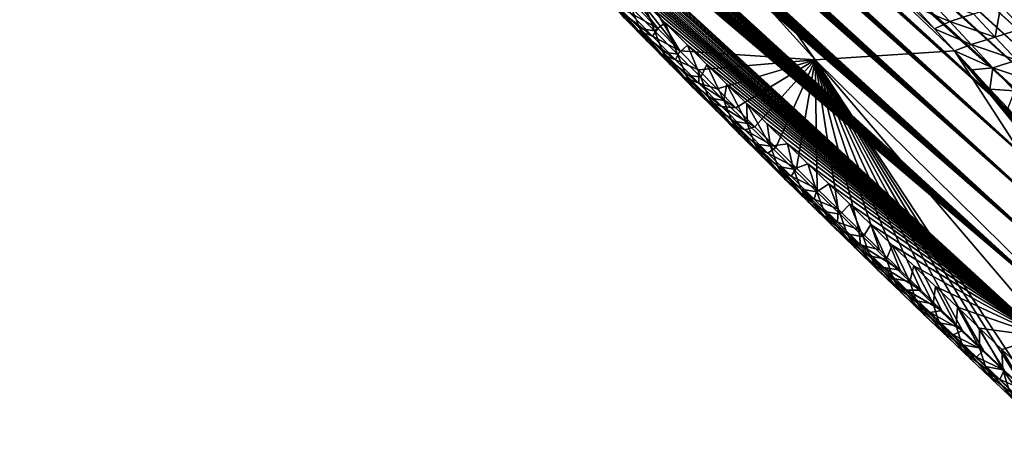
# Model space of a CAD drawing. Header units: metres. Extents: x -82 to 82, y -313 to 40.
# Tile 253 of 405: x 39.8 to 49.94, y -61.01 to -56.52. Entities that reach past the tile are written whole.
import ezdxf

# ---------------------------------------------------------------- set-up
doc = ezdxf.new("R2010")
doc.units = ezdxf.units.M
doc.layers.add('solid_505278_SW0001_CCC', color=7, linetype='CONTINUOUS')

msp = doc.modelspace()

# ---------------------------------------------------------------- linework, layer by layer
at = {"layer": 'solid_505278_SW0001_CCC'}
for points in [[(61.574398, -56.801018, 54.499481), (40.59182, -37.991871, 35.801823), (40.66114, -37.770191, 35.603367)], [(62.152195, -56.492603, 54.260136), (61.574398, -56.801018, 54.499481), (40.66114, -37.770191, 35.603367)], [(61.574398, -56.801018, 54.499481), (40.538582, -38.239883, 36.020924), (40.59182, -37.991871, 35.801823)], [(50.271797, -56.800865, 66.865013), (29.977404, -38.234066, 47.571095), (30.213974, -38.509789, 47.51395)], [(50.271797, -56.800865, 66.865013), (50.085167, -56.492432, 67.461975), (29.977404, -38.234066, 47.571095)], [(61.574398, -56.801018, 54.499481), (40.503433, -38.515171, 36.26123), (40.538582, -38.239883, 36.020924)], [(50.271797, -56.800865, 66.865013), (30.213974, -38.509789, 47.51395), (30.341091, -38.658215, 47.49221)], [(60.981453, -57.114723, 54.706051), (40.493362, -38.663277, 36.389484), (40.503433, -38.515171, 36.26123)], [(61.574398, -56.801018, 54.499481), (60.981453, -57.114723, 54.706051), (40.503433, -38.515171, 36.26123)], [(50.271797, -56.800865, 66.865013), (30.341091, -38.658215, 47.49221), (30.474178, -38.813808, 47.475185)], [(60.981453, -57.114723, 54.706051), (40.48848, -38.818516, 36.523228), (40.493362, -38.663277, 36.389484)], [(50.271797, -56.800865, 66.865013), (30.474178, -38.813808, 47.475185), (30.613638, -38.976952, 47.463467)], [(60.981453, -57.114723, 54.706051), (40.489452, -38.981281, 36.662834), (40.48848, -38.818516, 36.523228)], [(50.424423, -57.114605, 66.255882), (30.613638, -38.976952, 47.463467), (30.759262, -39.147511, 47.456833)], [(50.424423, -57.114605, 66.255882), (50.271797, -56.800865, 66.865013), (30.613638, -38.976952, 47.463467)], [(60.981453, -57.114723, 54.706051), (40.496052, -39.15144, 36.808113), (40.489452, -38.981281, 36.662834)], [(50.424423, -57.114605, 66.255882), (30.759262, -39.147511, 47.456833), (30.911352, -39.325775, 47.455711)], [(60.37355, -57.433552, 54.879345), (40.50869, -39.329285, 36.959328), (40.496052, -39.15144, 36.808113)], [(60.981453, -57.114723, 54.706051), (60.37355, -57.433552, 54.879345), (40.496052, -39.15144, 36.808113)], [(50.424423, -57.114605, 66.255882), (30.911352, -39.325775, 47.455711), (31.070267, -39.512081, 47.460609)], [(60.37355, -57.433552, 54.879345), (40.527882, -39.515163, 37.116795), (40.50869, -39.329285, 36.959328)], [(50.424423, -57.114605, 66.255882), (31.070267, -39.512081, 47.460609), (31.235758, -39.706261, 47.471279)], [(60.37355, -57.433552, 54.879345), (40.553349, -39.7089, 37.280277), (40.527882, -39.515163, 37.116795)], [(50.424423, -57.114605, 66.255882), (31.235758, -39.706261, 47.471279), (31.408304, -39.908764, 47.488281)], [(60.37355, -57.433552, 54.879345), (40.585724, -39.91095, 37.450214), (40.553349, -39.7089, 37.280277)], [(50.542561, -57.43346, 65.634842), (31.408304, -39.908764, 47.488281), (31.588137, -40.119827, 47.511936)], [(50.542561, -57.43346, 65.634842), (50.424423, -57.114605, 66.255882), (31.408304, -39.908764, 47.488281)], [(60.37355, -57.433552, 54.879345), (40.625351, -40.121552, 37.626808), (40.585724, -39.91095, 37.450214)], [(50.542561, -57.43346, 65.634842), (31.588137, -40.119827, 47.511936), (31.775078, -40.339336, 47.542072)], [(59.7505, -57.757282, 55.018692), (40.672047, -40.340588, 37.809898), (40.625351, -40.121552, 37.626808)], [(60.37355, -57.433552, 54.879345), (59.7505, -57.757282, 55.018692), (40.625351, -40.121552, 37.626808)], [(50.542561, -57.43346, 65.634842), (31.775078, -40.339336, 47.542072), (31.969772, -40.567886, 47.579441)], [(59.7505, -57.757282, 55.018692), (40.72662, -40.568668, 38.000065), (40.672047, -40.340588, 37.809898)], [(50.542561, -57.43346, 65.634842), (31.969772, -40.567886, 47.579441), (32.172245, -40.805531, 47.6241)], [(59.7505, -57.757282, 55.018692), (40.78915, -40.805851, 38.197334), (40.72662, -40.568668, 38.000065)], [(50.542561, -57.43346, 65.634842), (32.172245, -40.805531, 47.6241), (32.382526, -41.052338, 47.676132)], [(59.7505, -57.757282, 55.018692), (40.859703, -41.052193, 38.401726), (40.78915, -40.805851, 38.197334)], [(50.625523, -57.757217, 65.001755), (32.382526, -41.052338, 47.676132), (32.601372, -41.308987, 47.736385)], [(50.625523, -57.757217, 65.001755), (50.542561, -57.43346, 65.634842), (32.382526, -41.052338, 47.676132)], [(59.7505, -57.757282, 55.018692), (40.939194, -41.308384, 38.613914), (40.859703, -41.052193, 38.401726)], [(50.625523, -57.757217, 65.001755), (32.601372, -41.308987, 47.736385), (32.828537, -41.575306, 47.804646)], [(59.112549, -58.085606, 55.123322), (41.027378, -41.574253, 38.833679), (40.939194, -41.308384, 38.613914)], [(59.7505, -57.757282, 55.018692), (59.112549, -58.085606, 55.123322), (40.939194, -41.308384, 38.613914)], [(50.625523, -57.757217, 65.001755), (32.828537, -41.575306, 47.804646), (33.064392, -41.851639, 47.881351)], [(59.112549, -58.085606, 55.123322), (41.124725, -41.850143, 39.061348), (41.027378, -41.574253, 38.833679)], [(50.625523, -57.757217, 65.001755), (33.064392, -41.851639, 47.881351), (33.226891, -42.041817, 47.937664)], [(59.112549, -58.085606, 55.123322), (41.195244, -42.040031, 39.217907), (41.124725, -41.850143, 39.061348)], [(50.625523, -57.757217, 65.001755), (33.226891, -42.041817, 47.937664), (33.393429, -42.236618, 47.99794)], [(59.112549, -58.085606, 55.123322), (41.270061, -42.23455, 39.378136), (41.195244, -42.040031, 39.217907)], [(50.625523, -57.757217, 65.001755), (33.393429, -42.236618, 47.99794), (33.563988, -42.436043, 48.062183)], [(59.112549, -58.085606, 55.123322), (41.349182, -42.433693, 39.542019), (41.270061, -42.23455, 39.378136)], [(50.672569, -58.085564, 64.356956), (33.563988, -42.436043, 48.062183), (33.738873, -42.64035, 48.130733)], [(50.672569, -58.085564, 64.356956), (50.625523, -57.757217, 65.001755), (33.563988, -42.436043, 48.062183)], [(59.112549, -58.085606, 55.123322), (41.432972, -42.637722, 39.709827), (41.349182, -42.433693, 39.542019)], [(50.672569, -58.085564, 64.356956), (33.738873, -42.64035, 48.130733), (33.918385, -42.849815, 48.203934)], [(58.459812, -58.418228, 55.192406), (41.521809, -42.846912, 39.881832), (41.432972, -42.637722, 39.709827)], [(59.112549, -58.085606, 55.123322), (58.459812, -58.418228, 55.192406), (41.432972, -42.637722, 39.709827)], [(50.672569, -58.085564, 64.356956), (33.918385, -42.849815, 48.203934), (34.102432, -43.064354, 48.281681)], [(58.459812, -58.418228, 55.192406), (41.615582, -43.061184, 40.057949), (41.521809, -42.846912, 39.881832)], [(50.672569, -58.085564, 64.356956), (34.102432, -43.064354, 48.281681), (34.290836, -43.283833, 48.3638)], [(58.459812, -58.418228, 55.192406), (41.714088, -43.280396, 40.238014), (41.615582, -43.061184, 40.057949)], [(50.672569, -58.085564, 64.356956), (34.290836, -43.283833, 48.3638), (34.48394, -43.508541, 48.450687)], [(58.459812, -58.418228, 55.192406), (41.817768, -43.504841, 40.42234), (41.714088, -43.280396, 40.238014)], [(50.672569, -58.085564, 64.356956), (34.48394, -43.508541, 48.450687), (34.682098, -43.738777, 48.542751)], [(58.459812, -58.418228, 55.192406), (41.927052, -43.734818, 40.61124), (41.817768, -43.504841, 40.42234)], [(50.682877, -58.418201, 63.700619), (34.682098, -43.738777, 48.542751), (34.885353, -43.974575, 48.640041)], [(50.682877, -58.418201, 63.700619), (50.672569, -58.085564, 64.356956), (34.682098, -43.738777, 48.542751)], [(58.459812, -58.418228, 55.192406), (42.041996, -43.970367, 40.804756), (41.927052, -43.734818, 40.61124)], [(50.682877, -58.418201, 63.700619), (34.885353, -43.974575, 48.640041), (35.093369, -44.215672, 48.742188)], [(57.792053, -58.754742, 55.224854), (42.162205, -44.21122, 41.002575), (42.041996, -43.970367, 40.804756)], [(58.459812, -58.418228, 55.192406), (57.792053, -58.754742, 55.224854), (42.041996, -43.970367, 40.804756)], [(50.682877, -58.418201, 63.700619), (35.093369, -44.215672, 48.742188), (35.306519, -44.462372, 48.849636)], [(57.792053, -58.754742, 55.224854), (42.288151, -44.457684, 41.205044), (42.162205, -44.21122, 41.002575)], [(50.682877, -58.418201, 63.700619), (35.306519, -44.462372, 48.849636), (35.525215, -44.715008, 48.962868)], [(57.792053, -58.754742, 55.224854), (42.420353, -44.710091, 41.412525), (42.288151, -44.457684, 41.205044)], [(50.682877, -58.418201, 63.700619), (35.525215, -44.715008, 48.962868), (35.749649, -44.973736, 49.082111)], [(57.792053, -58.754742, 55.224854), (42.559055, -44.968605, 41.625191), (42.420353, -44.710091, 41.412525)], [(50.682877, -58.418201, 63.700619), (35.749649, -44.973736, 49.082111), (35.979336, -45.238174, 49.206806)], [(57.792053, -58.754742, 55.224854), (42.703659, -45.232834, 41.842602), (42.559055, -44.968605, 41.625191)], [(50.682877, -58.418201, 63.700619), (35.979336, -45.238174, 49.206806), (36.214668, -45.508629, 49.337418)], [(57.792053, -58.754742, 55.224854), (42.816277, -45.43494, 42.008984), (42.703659, -45.232834, 41.842602)], [(57.792053, -58.754742, 55.224854), (42.932762, -45.640606, 42.178425), (42.816277, -45.43494, 42.008984)], [(50.655354, -58.754726, 63.032619), (36.214668, -45.508629, 49.337418), (36.456142, -45.7855, 49.474533)], [(50.655354, -58.754726, 63.032619), (50.682877, -58.418201, 63.700619), (36.214668, -45.508629, 49.337418)], [(57.792053, -58.754742, 55.224854), (43.053379, -45.850002, 42.351109), (42.932762, -45.640606, 42.178425)], [(50.655354, -58.754726, 63.032619), (36.456142, -45.7855, 49.474533), (36.70414, -46.069084, 49.618587)], [(57.109581, -59.094715, 55.219643), (43.17823, -46.063194, 42.527119), (43.053379, -45.850002, 42.351109)], [(57.792053, -58.754742, 55.224854), (57.109581, -59.094715, 55.219643), (43.053379, -45.850002, 42.351109)], [(50.655354, -58.754726, 63.032619), (36.70414, -46.069084, 49.618587), (36.894005, -46.285858, 49.730705)], [(57.109581, -59.094715, 55.219643), (43.306793, -46.27985, 42.70607), (43.17823, -46.063194, 42.527119)], [(50.655354, -58.754726, 63.032619), (36.894005, -46.285858, 49.730705), (37.087307, -46.506218, 49.846455)], [(57.109581, -59.094715, 55.219643), (43.439281, -46.500099, 42.888123), (43.306793, -46.27985, 42.70607)], [(50.655354, -58.754726, 63.032619), (37.087307, -46.506218, 49.846455), (37.284298, -46.73037, 49.966148)], [(57.109581, -59.094715, 55.219643), (43.576031, -46.724148, 43.073505), (43.439281, -46.500099, 42.888123)], [(50.655354, -58.754726, 63.032619), (37.284298, -46.73037, 49.966148), (37.485245, -46.958508, 50.090092)], [(57.109581, -59.094715, 55.219643), (43.717369, -46.95219, 43.262447), (43.576031, -46.724148, 43.073505)], [(50.655354, -58.754726, 63.032619), (37.485245, -46.958508, 50.090092), (37.690411, -47.190838, 50.218594)], [(57.109581, -59.094715, 55.219643), (43.863625, -47.184425, 43.455189), (43.717369, -46.95219, 43.262447)], [(50.655354, -58.754726, 63.032619), (37.690411, -47.190838, 50.218594), (37.899555, -47.427174, 50.351357)], [(57.109581, -59.094715, 55.219643), (44.014488, -47.420677, 43.651512), (43.863625, -47.184425, 43.455189)], [(50.655354, -58.754726, 63.032619), (37.899555, -47.427174, 50.351357), (38.112427, -47.667332, 50.488094)], [(57.109581, -59.094715, 55.219643), (44.169636, -47.660748, 43.851196), (44.014488, -47.420677, 43.651512)], [(50.588997, -59.094704, 62.353348), (38.112427, -47.667332, 50.488094), (38.329342, -47.91153, 50.629177)], [(50.588997, -59.094704, 62.353348), (50.655354, -58.754726, 63.032619), (38.112427, -47.667332, 50.488094)], [(57.109581, -59.094715, 55.219643), (44.329483, -47.904869, 44.05452), (44.169636, -47.660748, 43.851196)], [(50.588997, -59.094704, 62.353348), (38.329342, -47.91153, 50.629177), (38.550613, -48.159996, 50.774994)], [(56.412437, -59.437656, 55.175579), (44.494434, -48.153263, 44.261761), (44.329483, -47.904869, 44.05452)], [(57.109581, -59.094715, 55.219643), (56.412437, -59.437656, 55.175579), (44.329483, -47.904869, 44.05452)], [(50.588997, -59.094704, 62.353348), (38.550613, -48.159996, 50.774994), (38.77655, -48.412952, 50.925922)], [(56.412437, -59.437656, 55.175579), (44.664902, -48.406158, 44.473202), (44.494434, -48.153263, 44.261761)], [(50.588997, -59.094704, 62.353348), (38.77655, -48.412952, 50.925922), (39.007366, -48.670551, 51.082207)], [(56.412437, -59.437656, 55.175579), (44.841145, -48.663704, 44.68903), (44.664902, -48.406158, 44.473202)], [(50.588997, -59.094704, 62.353348), (39.007366, -48.670551, 51.082207), (39.242462, -48.932362, 51.243095)], [(56.412437, -59.437656, 55.175579), (45.022358, -48.925468, 44.908707), (44.841145, -48.663704, 44.68903)], [(50.588997, -59.094704, 62.353348), (39.242462, -48.932362, 51.243095), (39.433708, -49.144901, 51.375237)], [(56.412437, -59.437656, 55.175579), (45.171036, -49.137978, 45.087307), (45.022358, -48.925468, 44.908707)], [(50.588997, -59.094704, 62.353348), (39.433708, -49.144901, 51.375237), (39.627979, -49.360325, 51.510689)], [(56.412437, -59.437656, 55.175579), (45.323284, -49.353382, 45.268627), (45.171036, -49.137978, 45.087307)], [(56.412437, -59.437656, 55.175579), (45.47937, -49.5718, 45.452839), (45.323284, -49.353382, 45.268627)], [(50.588997, -59.094704, 62.353348), (39.627979, -49.360325, 51.510689), (39.825474, -49.578766, 51.6497)], [(50.588997, -59.094704, 62.353348), (39.825474, -49.578766, 51.6497), (40.026382, -49.800343, 51.792503)], [(56.412437, -59.437656, 55.175579), (45.639542, -49.793365, 45.640118), (45.47937, -49.5718, 45.452839)], [(50.588997, -59.094704, 62.353348), (40.026382, -49.800343, 51.792503), (40.2309, -50.025188, 51.93935)], [(56.412437, -59.437656, 55.175579), (45.804066, -50.0182, 45.830631), (45.639542, -49.793365, 45.640118)], [(50.588997, -59.094704, 62.353348), (40.2309, -50.025188, 51.93935), (40.438904, -50.253216, 52.090061)], [(56.412437, -59.437656, 55.175579), (45.972759, -50.246227, 46.024277), (45.804066, -50.0182, 45.830631)], [(50.482632, -59.437649, 61.662956), (40.438904, -50.253216, 52.090061), (40.649963, -50.484146, 52.244091)], [(50.482632, -59.437649, 61.662956), (50.588997, -59.094704, 62.353348), (40.438904, -50.253216, 52.090061)], [(56.412437, -59.437656, 55.175579), (46.145027, -50.477154, 46.220673), (45.972759, -50.246227, 46.024277)], [(50.482632, -59.437649, 61.662956), (40.649963, -50.484146, 52.244091), (40.864307, -50.718117, 52.401726)], [(55.700245, -59.782894, 55.091122), (46.321182, -50.711128, 46.420013), (46.145027, -50.477154, 46.220673)], [(56.412437, -59.437656, 55.175579), (55.700245, -59.782894, 55.091122), (46.145027, -50.477154, 46.220673)], [(50.482632, -59.437649, 61.662956), (40.864307, -50.718117, 52.401726), (41.082169, -50.955269, 52.563271)], [(55.700245, -59.782894, 55.091122), (46.501553, -50.948292, 46.622513), (46.321182, -50.711128, 46.420013)], [(50.482632, -59.437649, 61.662956), (41.082169, -50.955269, 52.563271), (41.303791, -51.195755, 52.729034)], [(55.700245, -59.782894, 55.091122), (46.686474, -51.188793, 46.828388), (46.501553, -50.948292, 46.622513)], [(50.482632, -59.437649, 61.662956), (41.303791, -51.195755, 52.729034), (41.529423, -51.439716, 52.899334)], [(55.700245, -59.782894, 55.091122), (46.844288, -51.391872, 47.002689), (46.686474, -51.188793, 46.828388)], [(50.482632, -59.437649, 61.662956), (41.529423, -51.439716, 52.899334), (41.759308, -51.687305, 53.074474)], [(55.700245, -59.782894, 55.091122), (47.005684, -51.597458, 47.179611), (46.844288, -51.391872, 47.002689)], [(55.700245, -59.782894, 55.091122), (47.17075, -51.805595, 47.359215), (47.005684, -51.597458, 47.179611)], [(50.482632, -59.437649, 61.662956), (41.759308, -51.687305, 53.074474), (41.993263, -51.938419, 53.254192)], [(55.700245, -59.782894, 55.091122), (47.33881, -52.016014, 47.541096), (47.17075, -51.805595, 47.359215)], [(50.482632, -59.437649, 61.662956), (41.993263, -51.938419, 53.254192), (42.230801, -52.19276, 53.437832)], [(55.700245, -59.782894, 55.091122), (47.509888, -52.22871, 47.725266), (47.33881, -52.016014, 47.541096)], [(50.482632, -59.437649, 61.662956), (42.230801, -52.19276, 53.437832), (42.472195, -52.450474, 53.625763)], [(55.700245, -59.782894, 55.091122), (47.684227, -52.443771, 47.911865), (47.509888, -52.22871, 47.725266)], [(50.482632, -59.437649, 61.662956), (42.472195, -52.450474, 53.625763), (42.676502, -52.667915, 53.785923)], [(55.700245, -59.782894, 55.091122), (47.862061, -52.661282, 48.10104), (47.684227, -52.443771, 47.911865)], [(46.59491, -56.84103, 54.995247), (43.174896, -52.496052, 50.713711), (44.000847, -52.523987, 49.784458)], [(46.369404, -56.611774, 54.805382), (46.146408, -56.384174, 54.618786), (43.174896, -52.496052, 50.713711)], [(46.59491, -56.84103, 54.995247), (46.369404, -56.611774, 54.805382), (43.174896, -52.496052, 50.713711)], [(44.852333, -52.496052, 48.878555), (47.987423, -56.931602, 53.428413), (44.000847, -52.523987, 49.784458)], [(46.59491, -56.84103, 54.995247), (44.000847, -52.523987, 49.784458), (47.987423, -56.931602, 53.428413)], [(44.852333, -52.496052, 48.878555), (49.423447, -56.841305, 51.901287), (47.987423, -56.931602, 53.428413)], [(44.852333, -52.496052, 48.878555), (49.216068, -56.61417, 51.695625), (49.423447, -56.841305, 51.901287)], [(44.852333, -52.496052, 48.878555), (49.011971, -56.388527, 51.492012), (49.216068, -56.61417, 51.695625)], [(50.482632, -59.437649, 61.662956), (42.676502, -52.667915, 53.785923), (42.88385, -52.887886, 53.949554)], [(55.700245, -59.782894, 55.091122), (48.043629, -52.881321, 48.292938), (47.862061, -52.661282, 48.10104)], [(50.482632, -59.437649, 61.662956), (42.88385, -52.887886, 53.949554), (43.094402, -53.110466, 54.116879)], [(55.700245, -59.782894, 55.091122), (48.229164, -53.103981, 48.487698), (48.043629, -52.881321, 48.292938)], [(50.482632, -59.437649, 61.662956), (43.094402, -53.110466, 54.116879), (43.308331, -53.335751, 54.288116)], [(55.700245, -59.782894, 55.091122), (48.4189, -53.329338, 48.685471), (48.229164, -53.103981, 48.487698)], [(50.334686, -59.782887, 60.961193), (43.308331, -53.335751, 54.288116), (43.525799, -53.563812, 54.463486)], [(50.334686, -59.782887, 60.961193), (50.482632, -59.437649, 61.662956), (43.308331, -53.335751, 54.288116)], [(55.700245, -59.782894, 55.091122), (48.613075, -53.557476, 48.886398), (48.4189, -53.329338, 48.685471)], [(50.334686, -59.782887, 60.961193), (43.525799, -53.563812, 54.463486), (43.74638, -53.794422, 54.642395)], [(54.973858, -60.129925, 54.965256), (48.811043, -53.788158, 49.090099), (48.613075, -53.557476, 48.886398)], [(55.700245, -59.782894, 55.091122), (54.973858, -60.129925, 54.965256), (48.613075, -53.557476, 48.886398)], [(50.334686, -59.782887, 60.961193), (43.74638, -53.794422, 54.642395), (43.969803, -54.027439, 54.824474)], [(54.973858, -60.129925, 54.965256), (49.012413, -54.02124, 49.296345), (48.811043, -53.788158, 49.090099)], [(50.334686, -59.782887, 60.961193), (43.969803, -54.027439, 54.824474), (44.196312, -54.262985, 55.010036)], [(54.973858, -60.129925, 54.965256), (49.217533, -54.256847, 49.505348), (49.012413, -54.02124, 49.296345)], [(50.334686, -59.782887, 60.961193), (44.196312, -54.262985, 55.010036), (44.42614, -54.501179, 55.199406)], [(54.973858, -60.129925, 54.965256), (49.426746, -54.495106, 49.717319), (49.217533, -54.256847, 49.505348)], [(50.334686, -59.782887, 60.961193), (44.42614, -54.501179, 55.199406), (44.659523, -54.742134, 55.392899)], [(54.973858, -60.129925, 54.965256), (49.640388, -54.736137, 49.932472), (49.426746, -54.495106, 49.717319)], [(50.334686, -59.782887, 60.961193), (44.659523, -54.742134, 55.392899), (44.896702, -54.985977, 55.590824)], [(54.973858, -60.129925, 54.965256), (49.858807, -54.980068, 50.15102), (49.640388, -54.736137, 49.932472)], [(50.334686, -59.782887, 60.961193), (44.896702, -54.985977, 55.590824), (45.137909, -55.232819, 55.793503)], [(54.973858, -60.129925, 54.965256), (50.082344, -55.227024, 50.37318), (49.858807, -54.980068, 50.15102)], [(50.334686, -59.782887, 60.961193), (45.137909, -55.232819, 55.793503), (45.348053, -55.446877, 55.971245)], [(50.334686, -59.782887, 60.961193), (45.348053, -55.446877, 55.971245), (45.561455, -55.663334, 56.152821)], [(50.334686, -59.782887, 60.961193), (45.561455, -55.663334, 56.152821), (45.777992, -55.882374, 56.337803)], [(50.334686, -59.782887, 60.961193), (45.777992, -55.882374, 56.337803), (45.99757, -56.10387, 56.526119)], [(50.334686, -59.782887, 60.961193), (45.99757, -56.10387, 56.526119), (46.2201, -56.327648, 56.717789)], [(50.301853, -56.653133, 67.653168), (49.828472, -56.053917, 68.806572), (49.86499, -56.189548, 68.046471)], [(50.077663, -56.17244, 68.987206), (49.828472, -56.053917, 68.806572), (50.301853, -56.653133, 67.653168)], [(50.301853, -56.653133, 67.653168), (49.86499, -56.189548, 68.046471), (50.085167, -56.492432, 67.461975)], [(46.333725, -56.635201, 56.562614), (46.2201, -56.327648, 56.717789), (46.09494, -56.394924, 56.355812)], [(50.334686, -59.782887, 60.961193), (46.2201, -56.327648, 56.717789), (46.445511, -56.553539, 56.91283)], [(46.333725, -56.635201, 56.562614), (46.445511, -56.553539, 56.91283), (46.2201, -56.327648, 56.717789)], [(49.153526, -56.297787, 51.262741), (49.37389, -56.537457, 51.476452), (49.011971, -56.388527, 51.492012)], [(49.619663, -56.460445, 51.288509), (49.37389, -56.537457, 51.476452), (49.153526, -56.297787, 51.262741)], [(45.936832, -56.393028, 55.188225), (46.077637, -56.444603, 54.905663), (46.315063, -56.688538, 55.110741)], [(46.173161, -56.634975, 55.392235), (45.936832, -56.393028, 55.188225), (46.315063, -56.688538, 55.110741)], [(46.025024, -56.50309, 55.644478), (45.936832, -56.393028, 55.188225), (46.173161, -56.634975, 55.392235)], [(45.949318, -56.372646, 55.925838), (46.025024, -56.50309, 55.644478), (46.262497, -56.744442, 55.850109)], [(46.185871, -56.612244, 56.130325), (45.949318, -56.372646, 55.925838), (46.262497, -56.744442, 55.850109)], [(46.09494, -56.394924, 56.355812), (45.949318, -56.372646, 55.925838), (46.185871, -56.612244, 56.130325)], [(46.077637, -56.444603, 54.905663), (46.146408, -56.384174, 54.618786), (46.369404, -56.611774, 54.805382)], [(46.315063, -56.688538, 55.110741), (46.077637, -56.444603, 54.905663), (46.369404, -56.611774, 54.805382)], [(46.333725, -56.635201, 56.562614), (46.09494, -56.394924, 56.355812), (46.185871, -56.612244, 56.130325)], [(49.37389, -56.537457, 51.476452), (49.216068, -56.61417, 51.695625), (49.011971, -56.388527, 51.492012)], [(49.90118, -56.37553, 51.160332), (49.841045, -56.698551, 51.502396), (49.619663, -56.460445, 51.288509)], [(49.90118, -56.37553, 51.160332), (50.121052, -56.61137, 51.372982), (49.841045, -56.698551, 51.502396)], [(49.90118, -56.37553, 51.160332), (50.338863, -56.421219, 51.218826), (50.121052, -56.61137, 51.372982)], [(46.262497, -56.744442, 55.850109), (46.025024, -56.50309, 55.644478), (46.173161, -56.634975, 55.392235)], [(49.37389, -56.537457, 51.476452), (49.595325, -56.776115, 51.690155), (49.216068, -56.61417, 51.695625)], [(49.619663, -56.460445, 51.288509), (49.841045, -56.698551, 51.502396), (49.37389, -56.537457, 51.476452)], [(49.841045, -56.698551, 51.502396), (49.595325, -56.776115, 51.690155), (49.37389, -56.537457, 51.476452)], [(46.173161, -56.634975, 55.392235), (46.315063, -56.688538, 55.110741), (46.552578, -56.931419, 55.316921)], [(46.409565, -56.8759, 55.597336), (46.173161, -56.634975, 55.392235), (46.552578, -56.931419, 55.316921)], [(46.262497, -56.744442, 55.850109), (46.173161, -56.634975, 55.392235), (46.409565, -56.8759, 55.597336)], [(46.185871, -56.612244, 56.130325), (46.262497, -56.744442, 55.850109), (46.500038, -56.984787, 56.056831)], [(46.422478, -56.850864, 56.335896), (46.185871, -56.612244, 56.130325), (46.500038, -56.984787, 56.056831)], [(46.333725, -56.635201, 56.562614), (46.185871, -56.612244, 56.130325), (46.422478, -56.850864, 56.335896)], [(46.315063, -56.688538, 55.110741), (46.369404, -56.611774, 54.805382), (46.59491, -56.84103, 54.995247)], [(46.572548, -56.8745, 56.770523), (46.445511, -56.553539, 56.91283), (46.333725, -56.635201, 56.562614)], [(46.572548, -56.8745, 56.770523), (46.333725, -56.635201, 56.562614), (46.422478, -56.850864, 56.335896)], [(50.334686, -59.782887, 60.961193), (46.445511, -56.553539, 56.91283), (46.673717, -56.781364, 57.111263)], [(46.572548, -56.8745, 56.770523), (46.673717, -56.781364, 57.111263), (46.445511, -56.553539, 56.91283)], [(49.595325, -56.776115, 51.690155), (49.423447, -56.841305, 51.901287), (49.216068, -56.61417, 51.695625)], [(50.121052, -56.61137, 51.372982), (50.063484, -56.935673, 51.716263), (49.841045, -56.698551, 51.502396)], [(46.500038, -56.984787, 56.056831), (46.262497, -56.744442, 55.850109), (46.409565, -56.8759, 55.597336)], [(46.552578, -56.931419, 55.316921), (46.315063, -56.688538, 55.110741), (46.59491, -56.84103, 54.995247)], [(49.841045, -56.698551, 51.502396), (50.063484, -56.935673, 51.716263), (49.595325, -56.776115, 51.690155)], [(46.422478, -56.850864, 56.335896), (46.500038, -56.984787, 56.056831), (46.737648, -57.224125, 56.264637)], [(46.659138, -57.088505, 56.542545), (46.422478, -56.850864, 56.335896), (46.737648, -57.224125, 56.264637)], [(46.572548, -56.8745, 56.770523), (46.422478, -56.850864, 56.335896), (46.659138, -57.088505, 56.542545)], [(46.552578, -56.931419, 55.316921), (46.59491, -56.84103, 54.995247), (46.78677, -57.035358, 55.157677)], [(46.811409, -57.112823, 56.979527), (46.673717, -56.781364, 57.111263), (46.572548, -56.8745, 56.770523)], [(46.78677, -57.035358, 55.157677), (46.59491, -56.84103, 54.995247), (47.987423, -56.931602, 53.428413)], [(50.334686, -59.782887, 60.961193), (46.673717, -56.781364, 57.111263), (46.875637, -56.982162, 57.287685)], [(46.811409, -57.112823, 56.979527), (46.875637, -56.982162, 57.287685), (46.673717, -56.781364, 57.111263)], [(47.987423, -56.931602, 53.428413), (49.423447, -56.841305, 51.901287), (52.127968, -61.011574, 57.2131)], [(49.595325, -56.776115, 51.690155), (49.817822, -57.013763, 51.903851), (49.423447, -56.841305, 51.901287)], [(49.423447, -56.841305, 51.901287), (52.817947, -60.994156, 56.474236), (52.127968, -61.011574, 57.2131)], [(49.423447, -56.841305, 51.901287), (49.603985, -57.037327, 52.079369), (52.817947, -60.994156, 56.474236)], [(49.817822, -57.013763, 51.903851), (49.603985, -57.037327, 52.079369), (49.423447, -56.841305, 51.901287)], [(50.063484, -56.935673, 51.716263), (49.817822, -57.013763, 51.903851), (49.595325, -56.776115, 51.690155)], [(46.409565, -56.8759, 55.597336), (46.552578, -56.931419, 55.316921), (46.790188, -57.173248, 55.524197)], [(46.646049, -57.115807, 55.80352), (46.409565, -56.8759, 55.597336), (46.790188, -57.173248, 55.524197)], [(46.500038, -56.984787, 56.056831), (46.409565, -56.8759, 55.597336), (46.646049, -57.115807, 55.80352)], [(46.790188, -57.173248, 55.524197), (46.552578, -56.931419, 55.316921), (46.78677, -57.035358, 55.157677)], [(46.811409, -57.112823, 56.979527), (46.572548, -56.8745, 56.770523), (46.659138, -57.088505, 56.542545)], [(46.979904, -57.230289, 55.321995), (46.78677, -57.035358, 55.157677), (47.987423, -56.931602, 53.428413)], [(47.174072, -57.425575, 55.488003), (46.979904, -57.230289, 55.321995), (47.987423, -56.931602, 53.428413)], [(47.369038, -57.620956, 55.655495), (47.174072, -57.425575, 55.488003), (47.987423, -56.931602, 53.428413)], [(47.582729, -57.83429, 55.839993), (47.369038, -57.620956, 55.655495), (47.987423, -56.931602, 53.428413)], [(47.796764, -58.047115, 56.025753), (47.582729, -57.83429, 55.839993), (47.987423, -56.931602, 53.428413)], [(48.010818, -58.259117, 56.212505), (47.796764, -58.047115, 56.025753), (47.987423, -56.931602, 53.428413)], [(51.453903, -60.994156, 57.966534), (47.987423, -56.931602, 53.428413), (52.127968, -61.011574, 57.2131)], [(48.224567, -58.469978, 56.399975), (48.010818, -58.259117, 56.212505), (47.987423, -56.931602, 53.428413)], [(48.437706, -58.679409, 56.587906), (48.224567, -58.469978, 56.399975), (47.987423, -56.931602, 53.428413)], [(48.650749, -58.88792, 56.776745), (48.437706, -58.679409, 56.587906), (47.987423, -56.931602, 53.428413)], [(48.864075, -59.095879, 56.96682), (48.650749, -58.88792, 56.776745), (47.987423, -56.931602, 53.428413)], [(49.077686, -59.303284, 57.158138), (48.864075, -59.095879, 56.96682), (47.987423, -56.931602, 53.428413)], [(49.291584, -59.510128, 57.350697), (49.077686, -59.303284, 57.158138), (47.987423, -56.931602, 53.428413)], [(49.505756, -59.716408, 57.544502), (49.291584, -59.510128, 57.350697), (47.987423, -56.931602, 53.428413)], [(49.720211, -59.922115, 57.739552), (49.505756, -59.716408, 57.544502), (47.987423, -56.931602, 53.428413)], [(49.934944, -60.127247, 57.935852), (49.720211, -59.922115, 57.739552), (47.987423, -56.931602, 53.428413)], [(50.149956, -60.331795, 58.1334), (49.934944, -60.127247, 57.935852), (47.987423, -56.931602, 53.428413)], [(50.365242, -60.535759, 58.332199), (50.149956, -60.331795, 58.1334), (47.987423, -56.931602, 53.428413)], [(51.453903, -60.994156, 57.966534), (50.365242, -60.535759, 58.332199), (47.987423, -56.931602, 53.428413)], [(50.063484, -56.935673, 51.716263), (50.286972, -57.171799, 51.930111), (49.817822, -57.013763, 51.903851)], [(46.737648, -57.224125, 56.264637), (46.500038, -56.984787, 56.056831), (46.646049, -57.115807, 55.80352)], [(46.790188, -57.173248, 55.524197), (46.78677, -57.035358, 55.157677), (46.979904, -57.230289, 55.321995)], [(47.050316, -57.350163, 57.189613), (46.875637, -56.982162, 57.287685), (46.811409, -57.112823, 56.979527)], [(50.334686, -59.782887, 60.961193), (46.875637, -56.982162, 57.287685), (47.079586, -57.184193, 57.466728)], [(47.050316, -57.350163, 57.189613), (47.079586, -57.184193, 57.466728), (46.875637, -56.982162, 57.287685)], [(49.817822, -57.013763, 51.903851), (49.786476, -57.233891, 52.258499), (49.603985, -57.037327, 52.079369)], [(49.603985, -57.037327, 52.079369), (49.786476, -57.233891, 52.258499), (52.817947, -60.994156, 56.474236)], [(49.817822, -57.013763, 51.903851), (50.041367, -57.250404, 52.117538), (49.786476, -57.233891, 52.258499)], [(50.286972, -57.171799, 51.930111), (50.041367, -57.250404, 52.117538), (49.817822, -57.013763, 51.903851)], [(46.646049, -57.115807, 55.80352), (46.790188, -57.173248, 55.524197), (47.027889, -57.414024, 55.732555)], [(46.882614, -57.354694, 56.010773), (46.646049, -57.115807, 55.80352), (47.027889, -57.414024, 55.732555)], [(46.737648, -57.224125, 56.264637), (46.646049, -57.115807, 55.80352), (46.882614, -57.354694, 56.010773)], [(46.659138, -57.088505, 56.542545), (46.737648, -57.224125, 56.264637), (46.97533, -57.462452, 56.473511)], [(46.895855, -57.325169, 56.750263), (46.659138, -57.088505, 56.542545), (46.97533, -57.462452, 56.473511)], [(46.811409, -57.112823, 56.979527), (46.659138, -57.088505, 56.542545), (46.895855, -57.325169, 56.750263)], [(47.050316, -57.350163, 57.189613), (46.811409, -57.112823, 56.979527), (46.895855, -57.325169, 56.750263)], [(46.97533, -57.462452, 56.473511), (46.737648, -57.224125, 56.264637), (46.882614, -57.354694, 56.010773)], [(46.790188, -57.173248, 55.524197), (46.979904, -57.230289, 55.321995), (47.174072, -57.425575, 55.488003)], [(47.027889, -57.414024, 55.732555), (46.790188, -57.173248, 55.524197), (47.174072, -57.425575, 55.488003)], [(47.289265, -57.586525, 57.400776), (47.079586, -57.184193, 57.466728), (47.050316, -57.350163, 57.189613)], [(50.334686, -59.782887, 60.961193), (47.079586, -57.184193, 57.466728), (47.285515, -57.387341, 57.648399)], [(47.289265, -57.586525, 57.400776), (47.285515, -57.387341, 57.648399), (47.079586, -57.184193, 57.466728)], [(49.786476, -57.233891, 52.258499), (49.970695, -57.430733, 52.438454), (52.817947, -60.994156, 56.474236)], [(50.041367, -57.250404, 52.117538), (49.970695, -57.430733, 52.438454), (49.786476, -57.233891, 52.258499)], [(46.882614, -57.354694, 56.010773), (47.027889, -57.414024, 55.732555), (47.265686, -57.653751, 55.941986)], [(47.119267, -57.59256, 56.219082), (46.882614, -57.354694, 56.010773), (47.265686, -57.653751, 55.941986)], [(46.97533, -57.462452, 56.473511), (46.882614, -57.354694, 56.010773), (47.119267, -57.59256, 56.219082)], [(46.895855, -57.325169, 56.750263), (46.97533, -57.462452, 56.473511), (47.213085, -57.699776, 56.683445)], [(47.132626, -57.560848, 56.959034), (46.895855, -57.325169, 56.750263), (47.213085, -57.699776, 56.683445)], [(47.050316, -57.350163, 57.189613), (46.895855, -57.325169, 56.750263), (47.132626, -57.560848, 56.959034)], [(47.289265, -57.586525, 57.400776), (47.050316, -57.350163, 57.189613), (47.132626, -57.560848, 56.959034)], [(47.027889, -57.414024, 55.732555), (47.174072, -57.425575, 55.488003), (47.369038, -57.620956, 55.655495)], [(47.265686, -57.653751, 55.941986), (47.027889, -57.414024, 55.732555), (47.369038, -57.620956, 55.655495)], [(50.334686, -59.782887, 60.961193), (47.285515, -57.387341, 57.648399), (47.493374, -57.591492, 57.832718)], [(47.528263, -57.821903, 57.612995), (47.493374, -57.591492, 57.832718), (47.285515, -57.387341, 57.648399)], [(47.528263, -57.821903, 57.612995), (47.285515, -57.387341, 57.648399), (47.289265, -57.586525, 57.400776)], [(47.213085, -57.699776, 56.683445), (46.97533, -57.462452, 56.473511), (47.119267, -57.59256, 56.219082)], [(47.132626, -57.560848, 56.959034), (47.213085, -57.699776, 56.683445), (47.450916, -57.936089, 56.894424)], [(47.369461, -57.795551, 57.168846), (47.132626, -57.560848, 56.959034), (47.450916, -57.936089, 56.894424)], [(47.289265, -57.586525, 57.400776), (47.132626, -57.560848, 56.959034), (47.369461, -57.795551, 57.168846)], [(47.119267, -57.59256, 56.219082), (47.265686, -57.653751, 55.941986), (47.503582, -57.892422, 56.152477)], [(47.356003, -57.829403, 56.42844), (47.119267, -57.59256, 56.219082), (47.503582, -57.892422, 56.152477)], [(47.213085, -57.699776, 56.683445), (47.119267, -57.59256, 56.219082), (47.356003, -57.829403, 56.42844)], [(47.265686, -57.653751, 55.941986), (47.369038, -57.620956, 55.655495), (47.582729, -57.83429, 55.839993)], [(47.503582, -57.892422, 56.152477), (47.265686, -57.653751, 55.941986), (47.582729, -57.83429, 55.839993)], [(47.528263, -57.821903, 57.612995), (47.289265, -57.586525, 57.400776), (47.369461, -57.795551, 57.168846)], [(50.334686, -59.782887, 60.961193), (47.493374, -57.591492, 57.832718), (47.703114, -57.796528, 58.019688)], [(47.528263, -57.821903, 57.612995), (47.703114, -57.796528, 58.019688), (47.493374, -57.591492, 57.832718)], [(47.450916, -57.936089, 56.894424), (47.213085, -57.699776, 56.683445), (47.356003, -57.829403, 56.42844)], [(47.356003, -57.829403, 56.42844), (47.503582, -57.892422, 56.152477), (47.741585, -58.130039, 56.364014)], [(47.592831, -58.065228, 56.638836), (47.356003, -57.829403, 56.42844), (47.741585, -58.130039, 56.364014)], [(47.450916, -57.936089, 56.894424), (47.356003, -57.829403, 56.42844), (47.592831, -58.065228, 56.638836)], [(47.369461, -57.795551, 57.168846), (47.450916, -57.936089, 56.894424), (47.688824, -58.171387, 57.106441)], [(47.606358, -58.029266, 57.379692), (47.369461, -57.795551, 57.168846), (47.688824, -58.171387, 57.106441)], [(47.528263, -57.821903, 57.612995), (47.369461, -57.795551, 57.168846), (47.606358, -58.029266, 57.379692)], [(47.503582, -57.892422, 56.152477), (47.582729, -57.83429, 55.839993), (47.796764, -58.047115, 56.025753)], [(47.767303, -58.056293, 57.826267), (47.703114, -57.796528, 58.019688), (47.528263, -57.821903, 57.612995)], [(47.767303, -58.056293, 57.826267), (47.528263, -57.821903, 57.612995), (47.606358, -58.029266, 57.379692)], [(50.334686, -59.782887, 60.961193), (47.703114, -57.796528, 58.019688), (47.914822, -58.002625, 58.209293)], [(47.767303, -58.056293, 57.826267), (47.914822, -58.002625, 58.209293), (47.703114, -57.796528, 58.019688)], [(47.688824, -58.171387, 57.106441), (47.450916, -57.936089, 56.894424), (47.592831, -58.065228, 56.638836)], [(47.741585, -58.130039, 56.364014), (47.503582, -57.892422, 56.152477), (47.796764, -58.047115, 56.025753)], [(47.592831, -58.065228, 56.638836), (47.741585, -58.130039, 56.364014), (47.979687, -58.3666, 56.576591)], [(47.829746, -58.300026, 56.850254), (47.592831, -58.065228, 56.638836), (47.979687, -58.3666, 56.576591)], [(47.688824, -58.171387, 57.106441), (47.592831, -58.065228, 56.638836), (47.829746, -58.300026, 56.850254)], [(47.606358, -58.029266, 57.379692), (47.688824, -58.171387, 57.106441), (47.926811, -58.405678, 57.319489)], [(47.843315, -58.261997, 57.591564), (47.606358, -58.029266, 57.379692), (47.926811, -58.405678, 57.319489)], [(47.767303, -58.056293, 57.826267), (47.606358, -58.029266, 57.379692), (47.843315, -58.261997, 57.591564)], [(47.741585, -58.130039, 56.364014), (47.796764, -58.047115, 56.025753), (48.010818, -58.259117, 56.212505)], [(48.006393, -58.289696, 58.040585), (47.914822, -58.002625, 58.209293), (47.767303, -58.056293, 57.826267)], [(48.006393, -58.289696, 58.040585), (47.767303, -58.056293, 57.826267), (47.843315, -58.261997, 57.591564)], [(50.334686, -59.782887, 60.961193), (47.914822, -58.002625, 58.209293), (48.128563, -58.20993, 58.401512)], [(48.006393, -58.289696, 58.040585), (48.128563, -58.20993, 58.401512), (47.914822, -58.002625, 58.209293)], [(47.979687, -58.3666, 56.576591), (47.741585, -58.130039, 56.364014), (48.010818, -58.259117, 56.212505)], [(47.926811, -58.405678, 57.319489), (47.688824, -58.171387, 57.106441), (47.829746, -58.300026, 56.850254)], [(47.843315, -58.261997, 57.591564), (47.926811, -58.405678, 57.319489), (48.164875, -58.63895, 57.533554)], [(48.080338, -58.493744, 57.804451), (47.843315, -58.261997, 57.591564), (48.164875, -58.63895, 57.533554)], [(48.006393, -58.289696, 58.040585), (47.843315, -58.261997, 57.591564), (48.080338, -58.493744, 57.804451)], [(47.979687, -58.3666, 56.576591), (48.010818, -58.259117, 56.212505), (48.224567, -58.469978, 56.399975)], [(48.245529, -58.52211, 58.255943), (48.128563, -58.20993, 58.401512), (48.006393, -58.289696, 58.040585)], [(50.334686, -59.782887, 60.961193), (48.128563, -58.20993, 58.401512), (48.344345, -58.418446, 58.596344)], [(48.245529, -58.52211, 58.255943), (48.344345, -58.418446, 58.596344), (48.128563, -58.20993, 58.401512)], [(47.829746, -58.300026, 56.850254), (47.979687, -58.3666, 56.576591), (48.217896, -58.602108, 56.790199)], [(48.066757, -58.533802, 57.062691), (47.829746, -58.300026, 56.850254), (48.217896, -58.602108, 56.790199)], [(47.926811, -58.405678, 57.319489), (47.829746, -58.300026, 56.850254), (48.066757, -58.533802, 57.062691)], [(48.217896, -58.602108, 56.790199), (47.979687, -58.3666, 56.576591), (48.224567, -58.469978, 56.399975)], [(48.245529, -58.52211, 58.255943), (48.006393, -58.289696, 58.040585), (48.080338, -58.493744, 57.804451)], [(48.164875, -58.63895, 57.533554), (47.926811, -58.405678, 57.319489), (48.066757, -58.533802, 57.062691)], [(48.217896, -58.602108, 56.790199), (48.224567, -58.469978, 56.399975), (48.437706, -58.679409, 56.587906)], [(48.484711, -58.753532, 58.472328), (48.344345, -58.418446, 58.596344), (48.245529, -58.52211, 58.255943)], [(50.334686, -59.782887, 60.961193), (48.344345, -58.418446, 58.596344), (48.562168, -58.628166, 58.793789)], [(48.484711, -58.753532, 58.472328), (48.562168, -58.628166, 58.793789), (48.344345, -58.418446, 58.596344)], [(48.066757, -58.533802, 57.062691), (48.217896, -58.602108, 56.790199), (48.456207, -58.836559, 57.004829)], [(48.303856, -58.766552, 57.276142), (48.066757, -58.533802, 57.062691), (48.456207, -58.836559, 57.004829)], [(48.164875, -58.63895, 57.533554), (48.066757, -58.533802, 57.062691), (48.303856, -58.766552, 57.276142)], [(48.080338, -58.493744, 57.804451), (48.164875, -58.63895, 57.533554), (48.403019, -58.871208, 57.748638)], [(48.317417, -58.724499, 58.018353), (48.080338, -58.493744, 57.804451), (48.403019, -58.871208, 57.748638)], [(48.245529, -58.52211, 58.255943), (48.080338, -58.493744, 57.804451), (48.317417, -58.724499, 58.018353)], [(48.484711, -58.753532, 58.472328), (48.245529, -58.52211, 58.255943), (48.317417, -58.724499, 58.018353)], [(48.403019, -58.871208, 57.748638), (48.164875, -58.63895, 57.533554), (48.303856, -58.766552, 57.276142)], [(48.456207, -58.836559, 57.004829), (48.217896, -58.602108, 56.790199), (48.437706, -58.679409, 56.587906)], [(48.723938, -58.983955, 58.689739), (48.562168, -58.628166, 58.793789), (48.484711, -58.753532, 58.472328)], [(50.334686, -59.782887, 60.961193), (48.562168, -58.628166, 58.793789), (48.782036, -58.839096, 58.993847)], [(48.723938, -58.983955, 58.689739), (48.782036, -58.839096, 58.993847), (48.562168, -58.628166, 58.793789)], [(48.303856, -58.766552, 57.276142), (48.456207, -58.836559, 57.004829), (48.694626, -59.06995, 57.220478)], [(48.54105, -58.998276, 57.490593), (48.303856, -58.766552, 57.276142), (48.694626, -59.06995, 57.220478)], [(48.403019, -58.871208, 57.748638), (48.303856, -58.766552, 57.276142), (48.54105, -58.998276, 57.490593)], [(48.317417, -58.724499, 58.018353), (48.403019, -58.871208, 57.748638), (48.641239, -59.102451, 57.964729)], [(48.554562, -58.954262, 58.233253), (48.317417, -58.724499, 58.018353), (48.641239, -59.102451, 57.964729)], [(48.484711, -58.753532, 58.472328), (48.317417, -58.724499, 58.018353), (48.554562, -58.954262, 58.233253)], [(48.456207, -58.836559, 57.004829), (48.437706, -58.679409, 56.587906), (48.650749, -58.88792, 56.776745)], [(48.723938, -58.983955, 58.689739), (48.484711, -58.753532, 58.472328), (48.554562, -58.954262, 58.233253)], [(48.641239, -59.102451, 57.964729), (48.403019, -58.871208, 57.748638), (48.54105, -58.998276, 57.490593)], [(48.456207, -58.836559, 57.004829), (48.650749, -58.88792, 56.776745), (48.864075, -59.095879, 56.96682)], [(48.694626, -59.06995, 57.220478), (48.456207, -58.836559, 57.004829), (48.864075, -59.095879, 56.96682)], [(48.963207, -59.213383, 58.908169), (48.782036, -58.839096, 58.993847), (48.723938, -58.983955, 58.689739)], [(50.334686, -59.782887, 60.961193), (48.782036, -58.839096, 58.993847), (49.003944, -59.051228, 59.196514)], [(48.963207, -59.213383, 58.908169), (49.003944, -59.051228, 59.196514), (48.782036, -58.839096, 58.993847)], [(48.554562, -58.954262, 58.233253), (48.641239, -59.102451, 57.964729), (48.879539, -59.332668, 58.181824)], [(48.791767, -59.183029, 58.449158), (48.554562, -58.954262, 58.233253), (48.879539, -59.332668, 58.181824)], [(48.723938, -58.983955, 58.689739), (48.554562, -58.954262, 58.233253), (48.791767, -59.183029, 58.449158)], [(48.54105, -58.998276, 57.490593), (48.694626, -59.06995, 57.220478), (48.933155, -59.30228, 57.437138)], [(48.778336, -59.22897, 57.706047), (48.54105, -58.998276, 57.490593), (48.933155, -59.30228, 57.437138)], [(48.641239, -59.102451, 57.964729), (48.54105, -58.998276, 57.490593), (48.778336, -59.22897, 57.706047)], [(48.694626, -59.06995, 57.220478), (48.864075, -59.095879, 56.96682), (49.077686, -59.303284, 57.158138)], [(48.933155, -59.30228, 57.437138), (48.694626, -59.06995, 57.220478), (49.077686, -59.303284, 57.158138)], [(48.963207, -59.213383, 58.908169), (48.723938, -58.983955, 58.689739), (48.791767, -59.183029, 58.449158)], [(49.202526, -59.441814, 59.127609), (49.003944, -59.051228, 59.196514), (48.963207, -59.213383, 58.908169)], [(50.334686, -59.782887, 60.961193), (49.003944, -59.051228, 59.196514), (49.227901, -59.264561, 59.401794)], [(49.202526, -59.441814, 59.127609), (49.227901, -59.264561, 59.401794), (49.003944, -59.051228, 59.196514)], [(48.879539, -59.332668, 58.181824), (48.641239, -59.102451, 57.964729), (48.778336, -59.22897, 57.706047)], [(48.791767, -59.183029, 58.449158), (48.879539, -59.332668, 58.181824), (49.11792, -59.561871, 58.39991)], [(49.029034, -59.410805, 58.66605), (48.791767, -59.183029, 58.449158), (49.11792, -59.561871, 58.39991)], [(48.963207, -59.213383, 58.908169), (48.791767, -59.183029, 58.449158), (49.029034, -59.410805, 58.66605)], [(48.778336, -59.22897, 57.706047), (48.933155, -59.30228, 57.437138), (49.171787, -59.533554, 57.6548)], [(49.015713, -59.458633, 57.922493), (48.778336, -59.22897, 57.706047), (49.171787, -59.533554, 57.6548)], [(48.879539, -59.332668, 58.181824), (48.778336, -59.22897, 57.706047), (49.015713, -59.458633, 57.922493)], [(49.202526, -59.441814, 59.127609), (48.963207, -59.213383, 58.908169), (49.029034, -59.410805, 58.66605)], [(49.441887, -59.669239, 59.348049), (49.227901, -59.264561, 59.401794), (49.202526, -59.441814, 59.127609)], [(50.334686, -59.782887, 60.961193), (49.227901, -59.264561, 59.401794), (49.453907, -59.479099, 59.609684)], [(49.441887, -59.669239, 59.348049), (49.453907, -59.479099, 59.609684), (49.227901, -59.264561, 59.401794)], [(49.11792, -59.561871, 58.39991), (48.879539, -59.332668, 58.181824), (49.015713, -59.458633, 57.922493)], [(48.933155, -59.30228, 57.437138), (49.077686, -59.303284, 57.158138), (49.291584, -59.510128, 57.350697)], [(49.171787, -59.533554, 57.6548), (48.933155, -59.30228, 57.437138), (49.291584, -59.510128, 57.350697)], [(49.015713, -59.458633, 57.922493), (49.171787, -59.533554, 57.6548), (49.410526, -59.763763, 57.873459)], [(49.253185, -59.687267, 58.139919), (49.015713, -59.458633, 57.922493), (49.410526, -59.763763, 57.873459)], [(49.11792, -59.561871, 58.39991), (49.015713, -59.458633, 57.922493), (49.253185, -59.687267, 58.139919)], [(49.029034, -59.410805, 58.66605), (49.11792, -59.561871, 58.39991), (49.356377, -59.790043, 58.618988)], [(49.266365, -59.637581, 58.883926), (49.029034, -59.410805, 58.66605), (49.356377, -59.790043, 58.618988)], [(49.202526, -59.441814, 59.127609), (49.029034, -59.410805, 58.66605), (49.266365, -59.637581, 58.883926)], [(49.441887, -59.669239, 59.348049), (49.202526, -59.441814, 59.127609), (49.266365, -59.637581, 58.883926)], [(49.681293, -59.89566, 59.569489), (49.453907, -59.479099, 59.609684), (49.441887, -59.669239, 59.348049)], [(50.334686, -59.782887, 60.961193), (49.453907, -59.479099, 59.609684), (49.681961, -59.694839, 59.820179)], [(49.681293, -59.89566, 59.569489), (49.681961, -59.694839, 59.820179), (49.453907, -59.479099, 59.609684)], [(49.356377, -59.790043, 58.618988), (49.11792, -59.561871, 58.39991), (49.253185, -59.687267, 58.139919)], [(49.171787, -59.533554, 57.6548), (49.291584, -59.510128, 57.350697), (49.505756, -59.716408, 57.544502)], [(49.410526, -59.763763, 57.873459), (49.171787, -59.533554, 57.6548), (49.505756, -59.716408, 57.544502)], [(49.253185, -59.687267, 58.139919), (49.410526, -59.763763, 57.873459), (49.649372, -59.992908, 58.093109)], [(49.490749, -59.914864, 58.35833), (49.253185, -59.687267, 58.139919), (49.649372, -59.992908, 58.093109)], [(49.356377, -59.790043, 58.618988), (49.253185, -59.687267, 58.139919), (49.490749, -59.914864, 58.35833)], [(49.266365, -59.637581, 58.883926), (49.356377, -59.790043, 58.618988), (49.594913, -60.017193, 58.839046)], [(49.503754, -59.863358, 59.102783), (49.266365, -59.637581, 58.883926), (49.594913, -60.017193, 58.839046)], [(49.441887, -59.669239, 59.348049), (49.266365, -59.637581, 58.883926), (49.503754, -59.863358, 59.102783)], [(49.681293, -59.89566, 59.569489), (49.441887, -59.669239, 59.348049), (49.503754, -59.863358, 59.102783)], [(49.594913, -60.017193, 58.839046), (49.356377, -59.790043, 58.618988), (49.490749, -59.914864, 58.35833)], [(49.410526, -59.763763, 57.873459), (49.505756, -59.716408, 57.544502), (49.720211, -59.922115, 57.739552)], [(49.649372, -59.992908, 58.093109), (49.410526, -59.763763, 57.873459), (49.720211, -59.922115, 57.739552)], [(49.920742, -60.121075, 59.791912), (49.681961, -59.694839, 59.820179), (49.681293, -59.89566, 59.569489)], [(50.334686, -59.782887, 60.961193), (49.681961, -59.694839, 59.820179), (49.912064, -59.911785, 60.033283)], [(49.920742, -60.121075, 59.791912), (49.912064, -59.911785, 60.033283), (49.681961, -59.694839, 59.820179)], [(50.334686, -59.782887, 60.961193), (49.912064, -59.911785, 60.033283), (50.144222, -60.129929, 60.248997)], [(49.503754, -59.863358, 59.102783), (49.594913, -60.017193, 58.839046), (49.83353, -60.243317, 59.060081)], [(49.741207, -60.088135, 59.322609), (49.503754, -59.863358, 59.102783), (49.83353, -60.243317, 59.060081)], [(49.681293, -59.89566, 59.569489), (49.503754, -59.863358, 59.102783), (49.741207, -60.088135, 59.322609)], [(49.490749, -59.914864, 58.35833), (49.649372, -59.992908, 58.093109), (49.888325, -60.220989, 58.313747)], [(49.728405, -60.141426, 58.577709), (49.490749, -59.914864, 58.35833), (49.888325, -60.220989, 58.313747)], [(49.594913, -60.017193, 58.839046), (49.490749, -59.914864, 58.35833), (49.728405, -60.141426, 58.577709)], [(49.649372, -59.992908, 58.093109), (49.720211, -59.922115, 57.739552), (49.934944, -60.127247, 57.935852)], [(49.888325, -60.220989, 58.313747), (49.649372, -59.992908, 58.093109), (49.934944, -60.127247, 57.935852)], [(49.920742, -60.121075, 59.791912), (49.681293, -59.89566, 59.569489), (49.741207, -60.088135, 59.322609)], [(50.160233, -60.345478, 60.015324), (50.144222, -60.129929, 60.248997), (49.912064, -59.911785, 60.033283)], [(49.920742, -60.121075, 59.791912), (50.160233, -60.345478, 60.015324), (49.912064, -59.911785, 60.033283)], [(49.83353, -60.243317, 59.060081), (49.594913, -60.017193, 58.839046), (49.728405, -60.141426, 58.577709)], [(49.741207, -60.088135, 59.322609), (49.83353, -60.243317, 59.060081), (50.072224, -60.46841, 59.282082)], [(49.978722, -60.311905, 59.5434), (49.741207, -60.088135, 59.322609), (50.072224, -60.46841, 59.282082)], [(49.920742, -60.121075, 59.791912), (49.741207, -60.088135, 59.322609), (49.978722, -60.311905, 59.5434)], [(49.728405, -60.141426, 58.577709), (49.888325, -60.220989, 58.313747), (50.127388, -60.448002, 58.535358)], [(49.966156, -60.366955, 58.798058), (49.728405, -60.141426, 58.577709), (50.127388, -60.448002, 58.535358)], [(49.83353, -60.243317, 59.060081), (49.728405, -60.141426, 58.577709), (49.966156, -60.366955, 58.798058)], [(49.888325, -60.220989, 58.313747), (49.934944, -60.127247, 57.935852), (50.149956, -60.331795, 58.1334)], [(49.920742, -60.121075, 59.791912), (49.978722, -60.311905, 59.5434), (50.216293, -60.534668, 59.765148)], [(49.920742, -60.121075, 59.791912), (50.216293, -60.534668, 59.765148), (50.160233, -60.345478, 60.015324)], [(50.072224, -60.46841, 59.282082), (49.83353, -60.243317, 59.060081), (49.966156, -60.366955, 58.798058)], [(50.127388, -60.448002, 58.535358), (49.888325, -60.220989, 58.313747), (50.149956, -60.331795, 58.1334)]]:
    msp.add_3dface(points, dxfattribs=at)

doc.saveas('drawing.dxf')
